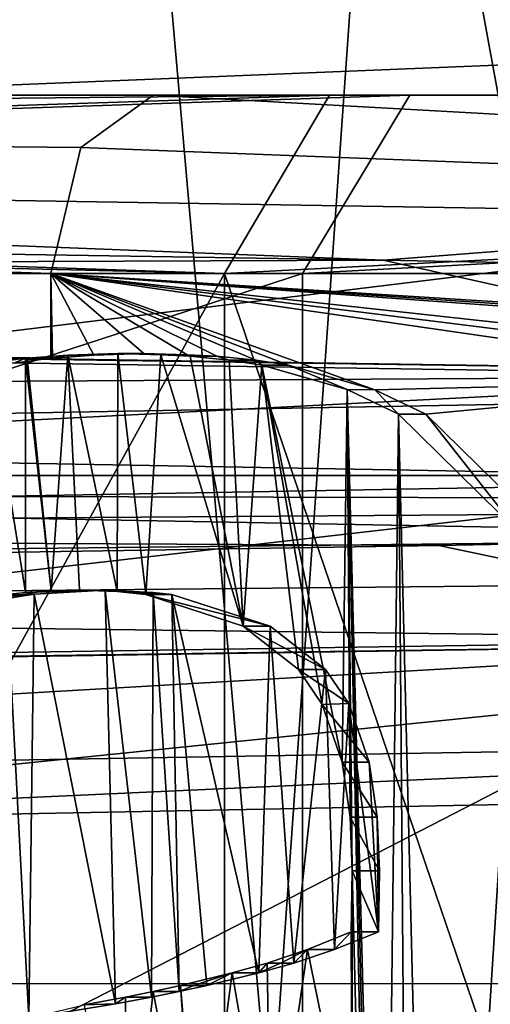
# Model space of a CAD drawing. Header units: millimetres. Extents: x -110 to 163, y -50 to 19.
# Tile 362 of 656: x 5.692 to 6.22, y -30.77 to -29.665. Entities that reach past the tile are written whole.
import ezdxf

# ---------------------------------------------------------------- set-up
doc = ezdxf.new("R2010")
doc.units = ezdxf.units.MM
doc.header["$LTSCALE"] = 65.185185
for name, color, linetype in [('13', 7, 'CONTINUOUS'), ('1618', 7, 'CONTINUOUS'), ('1979', 7, 'CONTINUOUS'), ('1980', 7, 'CONTINUOUS'), ('235', 7, 'CONTINUOUS'), ('2415', 7, 'CONTINUOUS'), ('2416', 7, 'CONTINUOUS'), ('2478', 7, 'CONTINUOUS'), ('2543', 7, 'CONTINUOUS'), ('2544', 7, 'CONTINUOUS'), ('2545', 7, 'CONTINUOUS'), ('2546', 7, 'CONTINUOUS'), ('261', 7, 'CONTINUOUS'), ('265', 7, 'CONTINUOUS'), ('306', 7, 'CONTINUOUS'), ('323', 7, 'CONTINUOUS'), ('33', 7, 'CONTINUOUS'), ('3412', 7, 'CONTINUOUS'), ('3413', 7, 'CONTINUOUS'), ('3440', 7, 'CONTINUOUS'), ('36', 7, 'CONTINUOUS'), ('374', 7, 'CONTINUOUS'), ('375', 7, 'CONTINUOUS'), ('377', 7, 'CONTINUOUS'), ('3783', 7, 'CONTINUOUS'), ('3784', 7, 'CONTINUOUS'), ('3785', 7, 'CONTINUOUS'), ('3786', 7, 'CONTINUOUS'), ('379', 7, 'CONTINUOUS'), ('3829', 7, 'CONTINUOUS'), ('4895', 7, 'CONTINUOUS'), ('5146', 7, 'CONTINUOUS'), ('5496', 7, 'CONTINUOUS'), ('5633', 7, 'CONTINUOUS'), ('5965', 7, 'CONTINUOUS'), ('5971', 7, 'CONTINUOUS'), ('5972', 7, 'CONTINUOUS'), ('5973', 7, 'CONTINUOUS'), ('5987', 7, 'CONTINUOUS'), ('5989', 7, 'CONTINUOUS'), ('6140', 7, 'CONTINUOUS'), ('6220', 7, 'CONTINUOUS')]:
    doc.layers.add(name, color=color, linetype=linetype)

msp = doc.modelspace()

# ---------------------------------------------------------------- linework, layer by layer
at = {"layer": '13', "linetype": 'CONTINUOUS'}
for points in [[(12.9904, -30.1767, -8.5), (-11.4124, 0.2973, -8.5), (-13.1672, -30.1767, -8.5), (12.9904, -30.1767, -8.5)], [(12.9904, -10.3, -8.5), (-11.4124, 0.2973, -8.5), (12.9904, -30.1767, -8.5), (12.9904, -10.3, -8.5)]]:
    msp.add_3dface(points, dxfattribs=at)
at = {"layer": '1618', "color": 7, "linetype": 'CONTINUOUS'}
for points in [[(5.7272, -29.95, 100.6792), (-0.1743, -29.95, 102.4835), (5.7272, -30.0451, 100.6792), (5.7272, -29.95, 100.6792)], [(5.7272, -30.0451, 100.6792), (-0.1743, -29.95, 102.4835), (5.6857, -30.0504, 100.7081), (5.7272, -30.0451, 100.6792)], [(5.7085, -30.3098, 100.6922), (5.6777, -30.3144, 100.7136), (5.7022, -30.7852, 100.6966), (5.7085, -30.3098, 100.6922)], [(5.7997, -30.7691, 100.6279), (5.7085, -30.3098, 100.6922), (5.7022, -30.7852, 100.6966), (5.7997, -30.7691, 100.6279)], [(5.7881, -30.3051, 100.6362), (5.7085, -30.3098, 100.6922), (5.7997, -30.7691, 100.6279), (5.7881, -30.3051, 100.6362)], [(5.8419, -30.3077, 100.5977), (5.7881, -30.3051, 100.6362), (5.84, -30.7617, 100.5991), (5.8419, -30.3077, 100.5977)], [(5.84, -30.7617, 100.5991), (5.7881, -30.3051, 100.6362), (5.7997, -30.7691, 100.6279), (5.84, -30.7617, 100.5991)], [(5.8711, -30.7553, 100.5766), (5.8419, -30.3077, 100.5977), (5.84, -30.7617, 100.5991), (5.8711, -30.7553, 100.5766)], [(5.8628, -30.3102, 100.5826), (5.8419, -30.3077, 100.5977), (5.8711, -30.7553, 100.5766), (5.8628, -30.3102, 100.5826)], [(5.9728, -30.3457, 100.5016), (5.8628, -30.3102, 100.5826), (5.9603, -30.7342, 100.5109), (5.9728, -30.3457, 100.5016)], [(5.9603, -30.7342, 100.5109), (5.8628, -30.3102, 100.5826), (5.902, -30.7484, 100.554), (5.9603, -30.7342, 100.5109)], [(5.902, -30.7484, 100.554), (5.8628, -30.3102, 100.5826), (5.8711, -30.7553, 100.5766), (5.902, -30.7484, 100.554)], [(5.7022, -30.7852, 100.6966), (5.6777, -30.3144, 100.7136), (5.6449, -30.7945, 100.7362), (5.7022, -30.7852, 100.6966)], [(5.9996, -30.7233, 100.4816), (5.9728, -30.3457, 100.5016), (5.9603, -30.7342, 100.5109), (5.9996, -30.7233, 100.4816)], [(6.035, -30.3941, 100.4548), (5.9728, -30.3457, 100.5016), (5.9996, -30.7233, 100.4816), (6.035, -30.3941, 100.4548)], [(6.0452, -30.708, 100.447), (6.035, -30.3941, 100.4548), (5.9996, -30.7233, 100.4816), (6.0452, -30.708, 100.447)], [(6.0613, -30.4324, 100.4348), (6.035, -30.3941, 100.4548), (6.0452, -30.708, 100.447), (6.0613, -30.4324, 100.4348)], [(6.0943, -30.6885, 100.4094), (6.0613, -30.4324, 100.4348), (6.0452, -30.708, 100.447), (6.0943, -30.6885, 100.4094)], [(6.0841, -30.4982, 100.4173), (6.0613, -30.4324, 100.4348), (6.0943, -30.6885, 100.4094), (6.0841, -30.4982, 100.4173)], [(6.0931, -30.5599, 100.4104), (6.0841, -30.4982, 100.4173), (6.0943, -30.6885, 100.4094), (6.0931, -30.5599, 100.4104)], [(6.0954, -30.6198, 100.4086), (6.0931, -30.5599, 100.4104), (6.0943, -30.6885, 100.4094), (6.0954, -30.6198, 100.4086)]]:
    msp.add_3dface(points, dxfattribs=at)
at = {"layer": '1979', "color": 7, "linetype": 'CONTINUOUS'}
for points in [[(5.8628, -30.3102, 100.5826), (5.9728, -30.3457, 100.5016), (5.8334, -30.3102, 100.5421), (5.8628, -30.3102, 100.5826)], [(5.8334, -30.3102, 100.5421), (5.9728, -30.3457, 100.5016), (5.9428, -30.3456, 100.4616), (5.8334, -30.3102, 100.5421)], [(5.9728, -30.3457, 100.5016), (6.035, -30.3941, 100.4548), (5.9428, -30.3456, 100.4616), (5.9728, -30.3457, 100.5016)], [(5.9428, -30.3456, 100.4616), (6.035, -30.3941, 100.4548), (6.0048, -30.3941, 100.4149), (5.9428, -30.3456, 100.4616)]]:
    msp.add_3dface(points, dxfattribs=at)
at = {"layer": '1980', "color": 7, "linetype": 'CONTINUOUS'}
for points in [[(5.7881, -30.3051, 100.6362), (5.8419, -30.3077, 100.5977), (5.7592, -30.3051, 100.5955), (5.7881, -30.3051, 100.6362)], [(5.7592, -30.3051, 100.5955), (5.8419, -30.3077, 100.5977), (5.8014, -30.3068, 100.5652), (5.7592, -30.3051, 100.5955)], [(5.8419, -30.3077, 100.5977), (5.8628, -30.3102, 100.5826), (5.8014, -30.3068, 100.5652), (5.8419, -30.3077, 100.5977)], [(5.8628, -30.3102, 100.5826), (5.8334, -30.3102, 100.5421), (5.8014, -30.3068, 100.5652), (5.8628, -30.3102, 100.5826)]]:
    msp.add_3dface(points, dxfattribs=at)
at = {"layer": '235', "color": 7, "linetype": 'CONTINUOUS', "true_color": 0x0303ff}
for points in [[(108.1, -25.55, 17.7535), (0.0005, -28.7081, 15.5072), (-68.9975, -30.825, 13.3875), (108.1, -25.55, 17.7535)], [(-64.6798, -31.24, 12.8905), (108.1, -25.55, 17.7535), (-68.9975, -30.825, 13.3875), (-64.6798, -31.24, 12.8905)], [(-60.3244, -32.4381, 11.2488), (108.1, -25.55, 17.7535), (-64.6798, -31.24, 12.8905), (-60.3244, -32.4381, 11.2488)], [(108.1, -33.0535, 10.25), (108.1, -25.55, 17.7535), (-60.3244, -32.4381, 11.2488), (108.1, -33.0535, 10.25)]]:
    msp.add_3dface(points, dxfattribs=at)
at = {"layer": '2415', "color": 7, "linetype": 'CONTINUOUS'}
for points in [[(6.0841, -30.4982, 100.4173), (6.0931, -30.5599, 100.4104), (6.0536, -30.4982, 100.3777), (6.0841, -30.4982, 100.4173)], [(6.0536, -30.4982, 100.3777), (6.0931, -30.5599, 100.4104), (6.0626, -30.5599, 100.3708), (6.0536, -30.4982, 100.3777)], [(6.0931, -30.5599, 100.4104), (6.0954, -30.6198, 100.4086), (6.0626, -30.5599, 100.3708), (6.0931, -30.5599, 100.4104)], [(6.0626, -30.5599, 100.3708), (6.0954, -30.6198, 100.4086), (6.0649, -30.6198, 100.369), (6.0626, -30.5599, 100.3708)]]:
    msp.add_3dface(points, dxfattribs=at)
at = {"layer": '2416', "color": 7, "linetype": 'CONTINUOUS'}
for points in [[(6.035, -30.3941, 100.4548), (6.0613, -30.4324, 100.4348), (6.0048, -30.3941, 100.4149), (6.035, -30.3941, 100.4548)], [(6.0048, -30.3941, 100.4149), (6.0613, -30.4324, 100.4348), (6.0313, -30.4332, 100.3948), (6.0048, -30.3941, 100.4149)], [(6.0613, -30.4324, 100.4348), (6.0841, -30.4982, 100.4173), (6.0313, -30.4332, 100.3948), (6.0613, -30.4324, 100.4348)], [(6.0841, -30.4982, 100.4173), (6.0536, -30.4982, 100.3777), (6.0313, -30.4332, 100.3948), (6.0841, -30.4982, 100.4173)]]:
    msp.add_3dface(points, dxfattribs=at)
at = {"layer": '2478', "color": 7, "linetype": 'CONTINUOUS'}
for points in [[(5.8419, -29.75, 100.8431), (0, -29.75, 102.775), (-0.1777, -29.75, 102.6835), (5.8419, -29.75, 100.8431)], [(0, -29.75, 82.225), (6.0394, -29.75, 84.1873), (0.1777, -29.75, 82.3165), (0, -29.75, 82.225)], [(6.0394, -29.75, 100.8127), (0, -29.75, 102.775), (5.8419, -29.75, 100.8431), (6.0394, -29.75, 100.8127)], [(0.1777, -29.75, 82.3165), (6.0394, -29.75, 84.1873), (6.1295, -29.75, 84.3659), (0.1777, -29.75, 82.3165)], [(9.6301, -29.75, 95.816), (6.0394, -29.75, 100.8127), (5.8419, -29.75, 100.8431), (9.6301, -29.75, 95.816)], [(9.7721, -29.75, 95.6752), (6.0394, -29.75, 100.8127), (9.6301, -29.75, 95.816), (9.7721, -29.75, 95.6752)], [(6.0394, -29.75, 84.1873), (9.7721, -29.75, 89.3248), (9.74, -29.75, 89.5222), (6.0394, -29.75, 84.1873)], [(6.1295, -29.75, 84.3659), (6.0394, -29.75, 84.1873), (9.74, -29.75, 89.5222), (6.1295, -29.75, 84.3659)]]:
    msp.add_3dface(points, dxfattribs=at)
at = {"layer": '2543', "color": 7, "linetype": 'CONTINUOUS'}
for points in [[(5.8108, -30.7617, 100.5585), (5.7997, -30.7691, 100.6279), (5.7645, -30.7701, 100.5916), (5.8108, -30.7617, 100.5585)], [(5.84, -30.7617, 100.5991), (5.7997, -30.7691, 100.6279), (5.8108, -30.7617, 100.5585), (5.84, -30.7617, 100.5991)], [(5.7997, -30.7691, 100.6279), (5.7022, -30.7852, 100.6966), (5.7645, -30.7701, 100.5916), (5.7997, -30.7691, 100.6279)]]:
    msp.add_3dface(points, dxfattribs=at)
at = {"layer": '2544', "color": 7, "linetype": 'CONTINUOUS'}
for points in [[(5.8724, -30.7484, 100.5137), (5.8711, -30.7553, 100.5766), (5.8417, -30.7553, 100.5361), (5.8724, -30.7484, 100.5137)], [(5.902, -30.7484, 100.554), (5.8711, -30.7553, 100.5766), (5.8872, -30.7484, 100.5338), (5.902, -30.7484, 100.554)], [(5.8872, -30.7484, 100.5338), (5.8711, -30.7553, 100.5766), (5.8724, -30.7484, 100.5137), (5.8872, -30.7484, 100.5338)], [(5.84, -30.7617, 100.5991), (5.8108, -30.7617, 100.5585), (5.8417, -30.7553, 100.5361), (5.84, -30.7617, 100.5991)], [(5.8711, -30.7553, 100.5766), (5.84, -30.7617, 100.5991), (5.8417, -30.7553, 100.5361), (5.8711, -30.7553, 100.5766)]]:
    msp.add_3dface(points, dxfattribs=at)
at = {"layer": '2545', "color": 7, "linetype": 'CONTINUOUS'}
for points in [[(5.9695, -30.7233, 100.4416), (5.9603, -30.7342, 100.5109), (5.9304, -30.7342, 100.4709), (5.9695, -30.7233, 100.4416)], [(5.9996, -30.7233, 100.4816), (5.9603, -30.7342, 100.5109), (5.9846, -30.7233, 100.4616), (5.9996, -30.7233, 100.4816)], [(5.9846, -30.7233, 100.4616), (5.9603, -30.7342, 100.5109), (5.9695, -30.7233, 100.4416), (5.9846, -30.7233, 100.4616)], [(5.8872, -30.7484, 100.5338), (5.8724, -30.7484, 100.5137), (5.9304, -30.7342, 100.4709), (5.8872, -30.7484, 100.5338)], [(5.902, -30.7484, 100.554), (5.8872, -30.7484, 100.5338), (5.9304, -30.7342, 100.4709), (5.902, -30.7484, 100.554)], [(5.9603, -30.7342, 100.5109), (5.902, -30.7484, 100.554), (5.9304, -30.7342, 100.4709), (5.9603, -30.7342, 100.5109)]]:
    msp.add_3dface(points, dxfattribs=at)
at = {"layer": '2546', "color": 7, "linetype": 'CONTINUOUS'}
for points in [[(6.0638, -30.6885, 100.3698), (6.0452, -30.708, 100.447), (6.015, -30.708, 100.4072), (6.0638, -30.6885, 100.3698)], [(6.0943, -30.6885, 100.4094), (6.0452, -30.708, 100.447), (6.0638, -30.6885, 100.3698), (6.0943, -30.6885, 100.4094)], [(5.9846, -30.7233, 100.4616), (5.9695, -30.7233, 100.4416), (6.015, -30.708, 100.4072), (5.9846, -30.7233, 100.4616)], [(5.9996, -30.7233, 100.4816), (5.9846, -30.7233, 100.4616), (6.015, -30.708, 100.4072), (5.9996, -30.7233, 100.4816)], [(6.0452, -30.708, 100.447), (5.9996, -30.7233, 100.4816), (6.015, -30.708, 100.4072), (6.0452, -30.708, 100.447)]]:
    msp.add_3dface(points, dxfattribs=at)
at = {"layer": '261', "linetype": 'CONTINUOUS'}
for points in [[(3.3699, -30.2407, 103.4952), (9.2468, -30.1363, 99.3372), (5.0149, -30.569, 102.849), (3.3699, -30.2407, 103.4952)], [(5.0149, -30.569, 102.849), (9.2468, -30.1363, 99.3372), (9.8822, -30.4751, 98.3815), (5.0149, -30.569, 102.849)]]:
    msp.add_3dface(points, dxfattribs=at)
at = {"layer": '265', "linetype": 'CONTINUOUS'}
for points in [[(6.741, -29.8853, 83.1829), (3.4867, -29.8323, 81.5413), (4.1916, -30.1967, 81.7911), (6.741, -29.8853, 83.1829)], [(9.6393, -30.2978, 86.2284), (6.741, -29.8853, 83.1829), (4.1916, -30.1967, 81.7911), (9.6393, -30.2978, 86.2284)]]:
    msp.add_3dface(points, dxfattribs=at)
at = {"layer": '306', "linetype": 'CONTINUOUS'}
for points in [[(12.9904, -30.1767, -8.5), (-13.1672, -30.1767, -8.5), (-39.3248, -30.7639, -8.3094), (12.9904, -30.1767, -8.5)], [(12.9902, -30.2315, -8.4985), (12.9904, -30.1767, -8.5), (-39.3248, -30.7639, -8.3094), (12.9902, -30.2315, -8.4985)], [(12.9902, -30.7438, -8.3237), (12.9902, -30.2315, -8.4985), (-39.3248, -30.7639, -8.3094), (12.9902, -30.7438, -8.3237)], [(12.9902, -30.9778, -8.0986), (12.9902, -30.7438, -8.3237), (-39.3248, -30.7639, -8.3094), (12.9902, -30.9778, -8.0986)], [(-39.3248, -31.1273, -7.8104), (12.9902, -30.9778, -8.0986), (-39.3248, -30.7639, -8.3094), (-39.3248, -31.1273, -7.8104)]]:
    msp.add_3dface(points, dxfattribs=at)
at = {"layer": '323', "linetype": 'CONTINUOUS'}
msp.add_3dface([(4.1541, -30.4471, 7.4157), (5.9735, -30.9135, 6.0471), (4.1481, -30.944, 7.2809), (4.1541, -30.4471, 7.4157)], dxfattribs=at)
at = {"layer": '33', "linetype": 'CONTINUOUS'}
for points in [[(8.3268, -30.5179, 8.6409), (6, -15.3, 10.3923), (5.5565, -29.1969, 10.636), (8.3268, -30.5179, 8.6409)], [(10.3923, -15.3, 6), (6, -15.3, 10.3923), (10.3923, -31.7393, 6), (10.3923, -15.3, 6)], [(10.3923, -31.7393, 6), (6, -15.3, 10.3923), (8.3268, -30.5179, 8.6409), (10.3923, -31.7393, 6)]]:
    msp.add_3dface(points, dxfattribs=at)
at = {"layer": '3412', "color": 7, "linetype": 'CONTINUOUS'}
for points in [[(5.6985, -30.0451, 100.6383), (5.6857, -30.0504, 100.7081), (5.6572, -30.0504, 100.667), (5.6985, -30.0451, 100.6383)], [(5.7272, -30.0451, 100.6792), (5.6857, -30.0504, 100.7081), (5.6985, -30.0451, 100.6383), (5.7272, -30.0451, 100.6792)], [(5.6994, -30.045, 100.6376), (5.7272, -30.0451, 100.6792), (5.6985, -30.0451, 100.6383), (5.6994, -30.045, 100.6376)], [(5.7003, -30.0449, 100.637), (5.7281, -30.045, 100.6786), (5.6994, -30.045, 100.6376), (5.7003, -30.0449, 100.637)], [(5.7281, -30.045, 100.6786), (5.7272, -30.0451, 100.6792), (5.6994, -30.045, 100.6376), (5.7281, -30.045, 100.6786)], [(5.729, -30.0449, 100.6779), (5.7281, -30.045, 100.6786), (5.7003, -30.0449, 100.637), (5.729, -30.0449, 100.6779)]]:
    msp.add_3dface(points, dxfattribs=at)
at = {"layer": '3413', "color": 7, "linetype": 'CONTINUOUS'}
for points in [[(5.729, -30.0449, 100.6779), (5.7003, -30.0449, 100.637), (5.7462, -30.0417, 100.6047), (5.729, -30.0449, 100.6779)], [(5.7751, -30.0417, 100.6455), (5.729, -30.0449, 100.6779), (5.7462, -30.0417, 100.6047), (5.7751, -30.0417, 100.6455)], [(5.802, -30.0397, 100.5648), (5.7751, -30.0417, 100.6455), (5.7462, -30.0417, 100.6047), (5.802, -30.0397, 100.5648)], [(5.8312, -30.0397, 100.6054), (5.7751, -30.0417, 100.6455), (5.802, -30.0397, 100.5648), (5.8312, -30.0397, 100.6054)]]:
    msp.add_3dface(points, dxfattribs=at)
at = {"layer": '3440', "color": 7, "linetype": 'CONTINUOUS'}
for points in [[(0.1743, -29.95, 82.5165), (6.0091, -29.95, 84.5256), (0.1743, -31.85, 82.5165), (0.1743, -29.95, 82.5165)], [(0.1743, -31.85, 82.5165), (6.0091, -29.95, 84.5256), (6.0091, -31.85, 84.5256), (0.1743, -31.85, 82.5165)], [(6.5516, -30.0692, 100.035), (6.6839, -30.0692, 99.9179), (5.7272, -29.95, 100.6792), (6.5516, -30.0692, 100.035)], [(6.5516, -30.0692, 100.035), (5.7272, -29.95, 100.6792), (6.0902, -30.0804, 100.4126), (6.5516, -30.0692, 100.035)], [(6.6839, -30.0692, 99.9179), (6.8141, -30.0692, 99.7985), (5.7272, -29.95, 100.6792), (6.6839, -30.0692, 99.9179)], [(5.7272, -29.95, 100.6792), (6.8141, -30.0692, 99.7985), (7.3741, -30.0692, 99.2322), (5.7272, -29.95, 100.6792)], [(5.7272, -29.95, 100.6792), (5.7272, -30.0451, 100.6792), (5.7281, -30.045, 100.6786), (5.7272, -29.95, 100.6792)], [(7.6074, -30.0692, 98.9674), (5.7272, -29.95, 100.6792), (7.492, -30.0692, 99.1008), (7.6074, -30.0692, 98.9674)], [(5.7272, -29.95, 100.6792), (7.6074, -30.0692, 98.9674), (9.441, -29.95, 95.7508), (5.7272, -29.95, 100.6792)], [(5.7272, -29.95, 100.6792), (5.7281, -30.045, 100.6786), (5.729, -30.0449, 100.6779), (5.7272, -29.95, 100.6792)], [(5.7272, -29.95, 100.6792), (5.729, -30.0449, 100.6779), (5.7751, -30.0417, 100.6455), (5.7272, -29.95, 100.6792)], [(5.7272, -29.95, 100.6792), (5.7751, -30.0417, 100.6455), (5.8312, -30.0397, 100.6054), (5.7272, -29.95, 100.6792)], [(5.7272, -29.95, 100.6792), (5.8312, -30.0397, 100.6054), (5.88, -30.0411, 100.5701), (5.7272, -29.95, 100.6792)], [(5.7272, -29.95, 100.6792), (7.3741, -30.0692, 99.2322), (7.492, -30.0692, 99.1008), (5.7272, -29.95, 100.6792)], [(6.0902, -30.0804, 100.4126), (5.7272, -29.95, 100.6792), (5.9937, -30.053, 100.486), (6.0902, -30.0804, 100.4126)], [(5.9937, -30.053, 100.486), (5.7272, -29.95, 100.6792), (5.9569, -30.0472, 100.5135), (5.9937, -30.053, 100.486)], [(5.9569, -30.0472, 100.5135), (5.7272, -29.95, 100.6792), (5.913, -30.0428, 100.5459), (5.9569, -30.0472, 100.5135)], [(5.913, -30.0428, 100.5459), (5.7272, -29.95, 100.6792), (5.88, -30.0411, 100.5701), (5.913, -30.0428, 100.5459)], [(6.0091, -29.95, 84.5256), (9.5487, -29.95, 89.5807), (6.0091, -31.85, 84.5256), (6.0091, -29.95, 84.5256)], [(6.0091, -31.85, 84.5256), (9.5487, -29.95, 89.5807), (9.5487, -31.85, 89.5807), (6.0091, -31.85, 84.5256)], [(6.1477, -30.1078, 100.368), (6.5516, -30.0692, 100.035), (6.0902, -30.0804, 100.4126), (6.1477, -30.1078, 100.368)], [(6.2846, -30.2423, 100.2591), (6.5516, -30.0692, 100.035), (6.1477, -30.1078, 100.368), (6.2846, -30.2423, 100.2591)]]:
    msp.add_3dface(points, dxfattribs=at)
at = {"layer": '36', "linetype": 'CONTINUOUS'}
for points in [[(4.1541, -30.4471, 7.4157), (4.25, -11.3, 7.3612), (5.9735, -30.9135, 6.0471), (4.1541, -30.4471, 7.4157)], [(4.25, -11.3, 7.3612), (7.3612, -11.3, 4.25), (5.9735, -30.9135, 6.0471), (4.25, -11.3, 7.3612)], [(7.3612, -11.3, 4.25), (7.3612, -31.3682, 4.25), (5.9735, -30.9135, 6.0471), (7.3612, -11.3, 4.25)]]:
    msp.add_3dface(points, dxfattribs=at)
at = {"layer": '374', "linetype": 'CONTINUOUS'}
for points in [[(0, -33.9521, 106.5), (7, -33.9631, 104.6244), (4.3267, -19.3654, 102.9096), (0, -33.9521, 106.5)], [(4.3267, -19.3654, 102.9096), (7, -33.9631, 104.6244), (11.3262, -21.3079, 98.2096), (4.3267, -19.3654, 102.9096)]]:
    msp.add_3dface(points, dxfattribs=at)
at = {"layer": '375', "linetype": 'CONTINUOUS'}
for points in [[(7, -25.4482, 77.1254), (0.002, -30.646, 77.9762), (0, -26.694, 75.7233), (7, -25.4482, 77.1254)], [(3.62, -30.5221, 78.4364), (0.002, -30.646, 77.9762), (7, -25.4482, 77.1254), (3.62, -30.5221, 78.4364)], [(6.9961, -30.1346, 79.7794), (3.62, -30.5221, 78.4364), (7, -25.4482, 77.1254), (6.9961, -30.1346, 79.7794)]]:
    msp.add_3dface(points, dxfattribs=at)
at = {"layer": '377', "linetype": 'CONTINUOUS'}
for points in [[(45.9799, -29.383, -17.3791), (-50.6868, -31.119, -14.9743), (-44.6081, -28.7706, -18.0937), (45.9799, -29.383, -17.3791)], [(45.9799, -29.383, -17.3791), (52.8112, -31.7528, -13.9146), (-50.6868, -31.119, -14.9743), (45.9799, -29.383, -17.3791)]]:
    msp.add_3dface(points, dxfattribs=at)
at = {"layer": '3783', "color": 7, "linetype": 'CONTINUOUS'}
for points in [[(5.8312, -30.0397, 100.6054), (5.802, -30.0397, 100.5648), (5.8505, -30.0411, 100.5297), (5.8312, -30.0397, 100.6054)], [(5.88, -30.0411, 100.5701), (5.8312, -30.0397, 100.6054), (5.8505, -30.0411, 100.5297), (5.88, -30.0411, 100.5701)], [(5.8834, -30.0428, 100.5056), (5.88, -30.0411, 100.5701), (5.8505, -30.0411, 100.5297), (5.8834, -30.0428, 100.5056)], [(5.913, -30.0428, 100.5459), (5.88, -30.0411, 100.5701), (5.8834, -30.0428, 100.5056), (5.913, -30.0428, 100.5459)]]:
    msp.add_3dface(points, dxfattribs=at)
at = {"layer": '3784', "color": 7, "linetype": 'CONTINUOUS'}
for points in [[(5.913, -30.0428, 100.5459), (5.8834, -30.0428, 100.5056), (5.9271, -30.0472, 100.4733), (5.913, -30.0428, 100.5459)], [(5.9569, -30.0472, 100.5135), (5.913, -30.0428, 100.5459), (5.9271, -30.0472, 100.4733), (5.9569, -30.0472, 100.5135)], [(5.9637, -30.053, 100.446), (5.9569, -30.0472, 100.5135), (5.9271, -30.0472, 100.4733), (5.9637, -30.053, 100.446)], [(5.9937, -30.053, 100.486), (5.9569, -30.0472, 100.5135), (5.9637, -30.053, 100.446), (5.9937, -30.053, 100.486)]]:
    msp.add_3dface(points, dxfattribs=at)
at = {"layer": '3785', "color": 7, "linetype": 'CONTINUOUS'}
for points in [[(5.9937, -30.053, 100.486), (5.9637, -30.053, 100.446), (6.0594, -30.0802, 100.3732), (5.9937, -30.053, 100.486)], [(6.0902, -30.0804, 100.4126), (5.9937, -30.053, 100.486), (6.0594, -30.0802, 100.3732), (6.0902, -30.0804, 100.4126)], [(6.1169, -30.1078, 100.3286), (6.0902, -30.0804, 100.4126), (6.0594, -30.0802, 100.3732), (6.1169, -30.1078, 100.3286)], [(6.1477, -30.1078, 100.368), (6.0902, -30.0804, 100.4126), (6.1169, -30.1078, 100.3286), (6.1477, -30.1078, 100.368)]]:
    msp.add_3dface(points, dxfattribs=at)
at = {"layer": '3786', "color": 7, "linetype": 'CONTINUOUS'}
for points in [[(6.1477, -30.1078, 100.368), (6.1169, -30.1078, 100.3286), (6.2528, -30.2417, 100.2205), (6.1477, -30.1078, 100.368)], [(6.2846, -30.2423, 100.2591), (6.1477, -30.1078, 100.368), (6.2528, -30.2417, 100.2205), (6.2846, -30.2423, 100.2591)]]:
    msp.add_3dface(points, dxfattribs=at)
at = {"layer": '379', "linetype": 'CONTINUOUS'}
for points in [[(3.62, -30.5221, 78.4364), (6.9961, -30.1346, 79.7794), (4.3465, -31.5, 78.8556), (3.62, -30.5221, 78.4364)], [(4.3465, -31.5, 78.8556), (6.9961, -30.1346, 79.7794), (7.6362, -31.5, 80.4088), (4.3465, -31.5, 78.8556)]]:
    msp.add_3dface(points, dxfattribs=at)
at = {"layer": '3829', "color": 7, "linetype": 'CONTINUOUS'}
for points in [[(5.6777, -30.3144, 100.7136), (5.7085, -30.3098, 100.6922), (5.6493, -30.3144, 100.6725), (5.6777, -30.3144, 100.7136)], [(5.6493, -30.3144, 100.6725), (5.7085, -30.3098, 100.6922), (5.6711, -30.3109, 100.6574), (5.6493, -30.3144, 100.6725)], [(5.6711, -30.3109, 100.6574), (5.7085, -30.3098, 100.6922), (5.6985, -30.3079, 100.6383), (5.6711, -30.3109, 100.6574)], [(5.7085, -30.3098, 100.6922), (5.7881, -30.3051, 100.6362), (5.6985, -30.3079, 100.6383), (5.7085, -30.3098, 100.6922)], [(5.6985, -30.3079, 100.6383), (5.7881, -30.3051, 100.6362), (5.7273, -30.306, 100.618), (5.6985, -30.3079, 100.6383)], [(5.7881, -30.3051, 100.6362), (5.7592, -30.3051, 100.5955), (5.7273, -30.306, 100.618), (5.7881, -30.3051, 100.6362)]]:
    msp.add_3dface(points, dxfattribs=at)
at = {"layer": '4895', "color": 7, "linetype": 'CONTINUOUS'}
for points in [[(5.6985, -30.0451, 100.6383), (5.6572, -30.0504, 100.667), (5.6985, -30.3079, 100.6383), (5.6985, -30.0451, 100.6383)], [(5.6994, -30.045, 100.6376), (5.6985, -30.0451, 100.6383), (5.7273, -30.306, 100.618), (5.6994, -30.045, 100.6376)], [(5.6985, -30.0451, 100.6383), (5.6985, -30.3079, 100.6383), (5.7273, -30.306, 100.618), (5.6985, -30.0451, 100.6383)], [(5.7003, -30.0449, 100.637), (5.6994, -30.045, 100.6376), (5.7273, -30.306, 100.618), (5.7003, -30.0449, 100.637)], [(5.7462, -30.0417, 100.6047), (5.7003, -30.0449, 100.637), (5.7273, -30.306, 100.618), (5.7462, -30.0417, 100.6047)], [(5.7592, -30.3051, 100.5955), (5.7462, -30.0417, 100.6047), (5.7273, -30.306, 100.618), (5.7592, -30.3051, 100.5955)], [(5.8014, -30.3068, 100.5652), (5.802, -30.0397, 100.5648), (5.7462, -30.0417, 100.6047), (5.8014, -30.3068, 100.5652)], [(5.7592, -30.3051, 100.5955), (5.8014, -30.3068, 100.5652), (5.7462, -30.0417, 100.6047), (5.7592, -30.3051, 100.5955)], [(5.8014, -30.3068, 100.5652), (5.8334, -30.3102, 100.5421), (5.802, -30.0397, 100.5648), (5.8014, -30.3068, 100.5652)], [(5.802, -30.0397, 100.5648), (5.8334, -30.3102, 100.5421), (5.8505, -30.0411, 100.5297), (5.802, -30.0397, 100.5648)], [(5.8334, -30.3102, 100.5421), (5.9428, -30.3456, 100.4616), (5.8505, -30.0411, 100.5297), (5.8334, -30.3102, 100.5421)], [(5.9428, -30.3456, 100.4616), (5.8834, -30.0428, 100.5056), (5.8505, -30.0411, 100.5297), (5.9428, -30.3456, 100.4616)], [(5.8834, -30.0428, 100.5056), (5.9428, -30.3456, 100.4616), (5.9271, -30.0472, 100.4733), (5.8834, -30.0428, 100.5056)], [(5.6572, -30.0504, 100.667), (5.6711, -30.3109, 100.6574), (5.6985, -30.3079, 100.6383), (5.6572, -30.0504, 100.667)], [(5.9428, -30.3456, 100.4616), (5.9637, -30.053, 100.446), (5.9271, -30.0472, 100.4733), (5.9428, -30.3456, 100.4616)], [(5.9428, -30.3456, 100.4616), (6.0048, -30.3941, 100.4149), (5.9637, -30.053, 100.446), (5.9428, -30.3456, 100.4616)], [(6.0048, -30.3941, 100.4149), (6.0313, -30.4332, 100.3948), (5.9637, -30.053, 100.446), (6.0048, -30.3941, 100.4149)], [(6.0313, -30.4332, 100.3948), (6.0536, -30.4982, 100.3777), (5.9637, -30.053, 100.446), (6.0313, -30.4332, 100.3948)], [(5.9637, -30.053, 100.446), (6.0536, -30.4982, 100.3777), (6.0594, -30.0802, 100.3732), (5.9637, -30.053, 100.446)], [(6.0536, -30.4982, 100.3777), (6.0626, -30.5599, 100.3708), (6.0594, -30.0802, 100.3732), (6.0536, -30.4982, 100.3777)], [(6.0881, -31.5436, 100.3511), (6.0938, -31.5781, 100.3466), (6.0594, -30.0802, 100.3732), (6.0881, -31.5436, 100.3511)], [(6.0649, -30.6198, 100.369), (6.0881, -31.5436, 100.3511), (6.0594, -30.0802, 100.3732), (6.0649, -30.6198, 100.369)], [(6.0938, -31.5781, 100.3466), (6.0993, -31.6052, 100.3424), (6.0594, -30.0802, 100.3732), (6.0938, -31.5781, 100.3466)], [(6.0993, -31.6052, 100.3424), (6.1169, -30.1078, 100.3286), (6.0594, -30.0802, 100.3732), (6.0993, -31.6052, 100.3424)], [(6.0626, -30.5599, 100.3708), (6.0649, -30.6198, 100.369), (6.0594, -30.0802, 100.3732), (6.0626, -30.5599, 100.3708)], [(6.0993, -31.6052, 100.3424), (6.1295, -31.6963, 100.3188), (6.1169, -30.1078, 100.3286), (6.0993, -31.6052, 100.3424)], [(6.1295, -31.6963, 100.3188), (6.1574, -31.75, 100.2968), (6.1169, -30.1078, 100.3286), (6.1295, -31.6963, 100.3188)], [(6.1169, -30.1078, 100.3286), (6.1574, -31.75, 100.2968), (6.2528, -30.2417, 100.2205), (6.1169, -30.1078, 100.3286)], [(6.2528, -30.2417, 100.2205), (6.1574, -31.75, 100.2968), (6.2719, -31.75, 100.205), (6.2528, -30.2417, 100.2205)], [(6.0649, -30.6198, 100.369), (6.0638, -30.6885, 100.3698), (6.0649, -30.9538, 100.369), (6.0649, -30.6198, 100.369)], [(6.0881, -31.5436, 100.3511), (6.0649, -30.6198, 100.369), (6.0649, -30.9538, 100.369), (6.0881, -31.5436, 100.3511)], [(6.0638, -30.6885, 100.3698), (6.015, -30.708, 100.4072), (6.0649, -30.9538, 100.369), (6.0638, -30.6885, 100.3698)], [(6.015, -30.708, 100.4072), (5.9695, -30.7233, 100.4416), (5.9742, -30.9878, 100.438), (6.015, -30.708, 100.4072)], [(6.0649, -30.9538, 100.369), (6.015, -30.708, 100.4072), (5.9742, -30.9878, 100.438), (6.0649, -30.9538, 100.369)], [(5.9695, -30.7233, 100.4416), (5.9304, -30.7342, 100.4709), (5.9742, -30.9878, 100.438), (5.9695, -30.7233, 100.4416)], [(5.9304, -30.7342, 100.4709), (5.8724, -30.7484, 100.5137), (5.8941, -31.0097, 100.4977), (5.9304, -30.7342, 100.4709)], [(5.9304, -30.7342, 100.4709), (5.8941, -31.0097, 100.4977), (5.9742, -30.9878, 100.438), (5.9304, -30.7342, 100.4709)], [(5.8724, -30.7484, 100.5137), (5.8417, -30.7553, 100.5361), (5.8905, -31.0106, 100.5004), (5.8724, -30.7484, 100.5137)], [(5.8941, -31.0097, 100.4977), (5.8724, -30.7484, 100.5137), (5.8923, -31.0102, 100.4991), (5.8941, -31.0097, 100.4977)], [(5.8923, -31.0102, 100.4991), (5.8724, -30.7484, 100.5137), (5.8905, -31.0106, 100.5004), (5.8923, -31.0102, 100.4991)], [(5.8108, -30.7617, 100.5585), (5.7645, -30.7701, 100.5916), (5.8114, -31.0276, 100.5581), (5.8108, -30.7617, 100.5585)], [(5.8417, -30.7553, 100.5361), (5.8108, -30.7617, 100.5585), (5.8114, -31.0276, 100.5581), (5.8417, -30.7553, 100.5361)], [(5.8905, -31.0106, 100.5004), (5.8417, -30.7553, 100.5361), (5.8114, -31.0276, 100.5581), (5.8905, -31.0106, 100.5004)]]:
    msp.add_3dface(points, dxfattribs=at)
at = {"layer": '5146', "color": 7, "linetype": 'CONTINUOUS'}
for points in [[(0.1777, -29.75, 82.3165), (6.1295, -29.75, 84.3659), (0.1743, -29.95, 82.5165), (0.1777, -29.75, 82.3165)], [(6.1295, -29.75, 84.3659), (6.0091, -29.95, 84.5256), (0.1743, -29.95, 82.5165), (6.1295, -29.75, 84.3659)], [(9.441, -29.95, 95.7508), (5.8419, -29.75, 100.8431), (5.7608, -29.8086, 100.7272), (9.441, -29.95, 95.7508)], [(9.6301, -29.75, 95.816), (5.8419, -29.75, 100.8431), (9.441, -29.95, 95.7508), (9.6301, -29.75, 95.816)], [(6.1295, -29.75, 84.3659), (9.74, -29.75, 89.5222), (6.0091, -29.95, 84.5256), (6.1295, -29.75, 84.3659)], [(9.74, -29.75, 89.5222), (9.5487, -29.95, 89.5807), (6.0091, -29.95, 84.5256), (9.74, -29.75, 89.5222)], [(5.7272, -29.95, 100.6792), (9.441, -29.95, 95.7508), (5.7608, -29.8086, 100.7272), (5.7272, -29.95, 100.6792)]]:
    msp.add_3dface(points, dxfattribs=at)
at = {"layer": '5496', "color": 7, "linetype": 'CONTINUOUS'}
for points in [[(6.0649, -30.6198, 100.369), (6.0943, -30.6885, 100.4094), (6.0638, -30.6885, 100.3698), (6.0649, -30.6198, 100.369)], [(6.0954, -30.6198, 100.4086), (6.0943, -30.6885, 100.4094), (6.0649, -30.6198, 100.369), (6.0954, -30.6198, 100.4086)]]:
    msp.add_3dface(points, dxfattribs=at)
at = {"layer": '5633', "color": 7, "linetype": 'CONTINUOUS'}
for points in [[(-0.1743, -29.95, 102.4835), (5.7272, -29.95, 100.6792), (-0.1777, -29.75, 102.6835), (-0.1743, -29.95, 102.4835)], [(-0.1777, -29.75, 102.6835), (5.7272, -29.95, 100.6792), (5.7608, -29.8086, 100.7272), (-0.1777, -29.75, 102.6835)], [(5.8419, -29.75, 100.8431), (-0.1777, -29.75, 102.6835), (5.7608, -29.8086, 100.7272), (5.8419, -29.75, 100.8431)]]:
    msp.add_3dface(points, dxfattribs=at)
at = {"layer": '5965', "color": 7, "linetype": 'CONTINUOUS', "true_color": 0xcad1ee}
for points in [[(2.6047, -29.8798, 81.4057), (3.4867, -29.8323, 81.5413), (6.0998, -29.9351, 82.874), (2.6047, -29.8798, 81.4057)], [(3.4867, -29.8323, 81.5413), (6.741, -29.8853, 83.1829), (6.0998, -29.9351, 82.874), (3.4867, -29.8323, 81.5413)], [(6.0998, -29.9351, 82.874), (6.741, -29.8853, 83.1829), (8.9204, -29.9896, 85.4081), (6.0998, -29.9351, 82.874)], [(9.2468, -30.1363, 99.3372), (3.3699, -30.2407, 103.4952), (8.9661, -30.2007, 99.5341), (9.2468, -30.1363, 99.3372)], [(8.9661, -30.2007, 99.5341), (3.3699, -30.2407, 103.4952), (6.162, -30.2552, 102.0864), (8.9661, -30.2007, 99.5341)], [(6.162, -30.2552, 102.0864), (3.3699, -30.2407, 103.4952), (2.6763, -30.3105, 103.5773), (6.162, -30.2552, 102.0864)]]:
    msp.add_3dface(points, dxfattribs=at)
at = {"layer": '5971', "color": 7, "linetype": 'CONTINUOUS', "true_color": 0xcad1ee}
for points in [[(5.9219, -40.7, 100.6508), (0, -40.7, 102.575), (5.9219, -29.95, 100.6508), (5.9219, -40.7, 100.6508)], [(5.9219, -29.95, 100.6508), (0, -40.7, 102.575), (0, -29.95, 102.575), (5.9219, -29.95, 100.6508)], [(0, -40.7, 82.425), (5.9219, -40.7, 84.3492), (0, -29.95, 82.425), (0, -40.7, 82.425)], [(0, -29.95, 82.425), (5.9219, -40.7, 84.3492), (5.9219, -29.95, 84.3492), (0, -29.95, 82.425)], [(9.5819, -40.7, 95.6133), (5.9219, -40.7, 100.6508), (9.5819, -29.95, 95.6133), (9.5819, -40.7, 95.6133)], [(9.5819, -29.95, 95.6133), (5.9219, -40.7, 100.6508), (5.9219, -29.95, 100.6508), (9.5819, -29.95, 95.6133)], [(5.9219, -40.7, 84.3492), (9.5819, -40.7, 89.3867), (5.9219, -29.95, 84.3492), (5.9219, -40.7, 84.3492)], [(5.9219, -29.95, 84.3492), (9.5819, -40.7, 89.3867), (9.5819, -29.95, 89.3867), (5.9219, -29.95, 84.3492)]]:
    msp.add_3dface(points, dxfattribs=at)
at = {"layer": '5972', "color": 7, "linetype": 'CONTINUOUS', "true_color": 0xcad1ee}
for points in [[(0, -29.9638, 81.17), (6.66, -30.065, 83.3341), (1.3684, -30.0961, 81.1865), (0, -29.9638, 81.17)], [(1.3684, -30.0961, 81.1865), (6.66, -30.065, 83.3341), (5.0043, -30.1503, 82.2616), (1.3684, -30.0961, 81.1865)], [(5.0043, -30.1503, 82.2616), (6.66, -30.065, 83.3341), (8.0864, -30.2057, 84.4701), (5.0043, -30.1503, 82.2616)], [(6.6598, -30.365, 101.666), (0, -30.4663, 103.83), (3.8763, -30.5263, 103.2165), (6.6598, -30.365, 101.666)], [(7.1777, -30.4705, 101.3515), (6.6598, -30.365, 101.666), (3.8763, -30.5263, 103.2165), (7.1777, -30.4705, 101.3515)]]:
    msp.add_3dface(points, dxfattribs=at)
at = {"layer": '5973', "color": 7, "linetype": 'CONTINUOUS', "true_color": 0xcad1ee}
for points in [[(6.0394, -29.75, 84.1873), (0, -29.75, 82.225), (5.9219, -29.95, 84.3492), (6.0394, -29.75, 84.1873)], [(5.9219, -29.95, 84.3492), (0, -29.75, 82.225), (0, -29.8086, 82.3664), (5.9219, -29.95, 84.3492)], [(0, -29.75, 102.775), (6.0394, -29.75, 100.8127), (0, -29.8086, 102.6336), (0, -29.75, 102.775)], [(6.0394, -29.75, 100.8127), (5.9219, -29.95, 100.6508), (0, -29.95, 102.575), (6.0394, -29.75, 100.8127)], [(6.0394, -29.75, 100.8127), (0, -29.95, 102.575), (0, -29.8086, 102.6336), (6.0394, -29.75, 100.8127)], [(6.0394, -29.75, 100.8127), (9.7721, -29.75, 95.6752), (5.9219, -29.95, 100.6508), (6.0394, -29.75, 100.8127)], [(9.7721, -29.75, 95.6752), (9.5819, -29.95, 95.6133), (5.9219, -29.95, 100.6508), (9.7721, -29.75, 95.6752)], [(9.7721, -29.75, 89.3248), (6.0394, -29.75, 84.1873), (5.9219, -29.95, 84.3492), (9.7721, -29.75, 89.3248)], [(9.7721, -29.75, 89.3248), (5.9219, -29.95, 84.3492), (9.5819, -29.95, 89.3867), (9.7721, -29.75, 89.3248)], [(0, -29.95, 82.425), (5.9219, -29.95, 84.3492), (0, -29.8086, 82.3664), (0, -29.95, 82.425)]]:
    msp.add_3dface(points, dxfattribs=at)
at = {"layer": '5987', "color": 7, "linetype": 'CONTINUOUS', "true_color": 0xcad1ee}
for points in [[(4.1916, -30.1967, 81.7911), (5.0043, -30.1503, 82.2616), (8.0864, -30.2057, 84.4701), (4.1916, -30.1967, 81.7911)], [(9.6393, -30.2978, 86.2284), (4.1916, -30.1967, 81.7911), (8.0864, -30.2057, 84.4701), (9.6393, -30.2978, 86.2284)], [(5.0149, -30.569, 102.849), (7.1777, -30.4705, 101.3515), (3.8763, -30.5263, 103.2165), (5.0149, -30.569, 102.849)], [(5.0149, -30.569, 102.849), (9.8822, -30.4751, 98.3815), (7.1777, -30.4705, 101.3515), (5.0149, -30.569, 102.849)]]:
    msp.add_3dface(points, dxfattribs=at)
at = {"layer": '5989', "color": 7, "linetype": 'CONTINUOUS', "true_color": 0xcad1ee}
for points in [[(2.6047, -29.8798, 81.4057), (6.0998, -29.9351, 82.874), (0, -29.9588, 81.17), (2.6047, -29.8798, 81.4057)], [(0, -29.9588, 81.17), (6.0998, -29.9351, 82.874), (6.6598, -30.06, 83.334), (0, -29.9588, 81.17)], [(6.0998, -29.9351, 82.874), (8.9204, -29.9896, 85.4081), (6.6598, -30.06, 83.334), (6.0998, -29.9351, 82.874)], [(8.9661, -30.2007, 99.5341), (6.162, -30.2552, 102.0864), (6.66, -30.36, 101.6659), (8.9661, -30.2007, 99.5341)], [(6.162, -30.2552, 102.0864), (2.6763, -30.3105, 103.5773), (6.66, -30.36, 101.6659), (6.162, -30.2552, 102.0864)], [(6.66, -30.36, 101.6659), (2.6763, -30.3105, 103.5773), (0, -30.4613, 103.83), (6.66, -30.36, 101.6659)]]:
    msp.add_3dface(points, dxfattribs=at)
at = {"layer": '6140', "linetype": 'CONTINUOUS'}
for points in [[(0, -28.0377, 12), (27, -27.6075, 12.4408), (27, -30.5884, 8.5156), (0, -28.0377, 12)], [(5.5565, -29.1969, 10.636), (0, -28.0377, 12), (27, -30.5884, 8.5156), (5.5565, -29.1969, 10.636)], [(8.3268, -30.5179, 8.6409), (5.5565, -29.1969, 10.636), (27, -30.5884, 8.5156), (8.3268, -30.5179, 8.6409)]]:
    msp.add_3dface(points, dxfattribs=at)
at = {"layer": '6220', "color": 7, "linetype": 'CONTINUOUS', "true_color": 0xcad1ee}
for points in [[(0, -29.9638, 81.17), (0, -29.9588, 81.17), (6.6598, -30.06, 83.334), (0, -29.9638, 81.17)], [(6.66, -30.065, 83.3341), (0, -29.9638, 81.17), (6.6598, -30.06, 83.334), (6.66, -30.065, 83.3341)], [(6.6598, -30.365, 101.666), (6.66, -30.36, 101.6659), (0, -30.4613, 103.83), (6.6598, -30.365, 101.666)], [(0, -30.4663, 103.83), (6.6598, -30.365, 101.666), (0, -30.4613, 103.83), (0, -30.4663, 103.83)]]:
    msp.add_3dface(points, dxfattribs=at)

doc.saveas('drawing.dxf')
